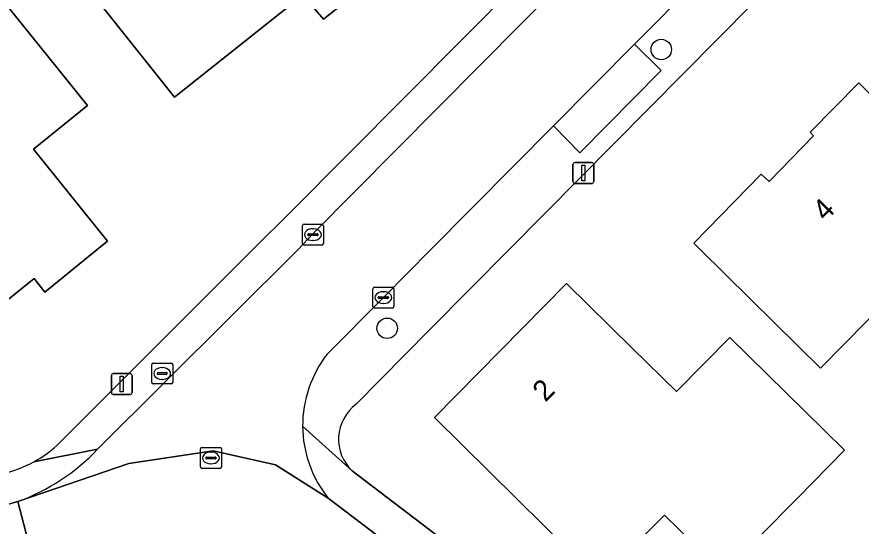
# Model space of a CAD drawing. Extents: x 159499 to 160349, y 382524 to 383273.
# Drawn here: x 159921.66 to 159961.95, y 382986.79 to 383011.11 of the extents above; entities that cross this region are included whole.
import ezdxf

# ---------------------------------------------------------------- set-up
doc = ezdxf.new("R2010")
doc.units = 0
for name, color, linetype in [('IMGEO_Boom', 7, 'Continuous'), ('IMGEO_Brandkraan', 7, 'Continuous'), ('IMGEO_Erf', 7, 'Continuous'), ('IMGEO_Kolk', 7, 'Continuous'), ('IMGEO_Lichtmast', 7, 'Continuous'), ('IMGEO_Pand', 7, 'Continuous'), ('IMGEO_Pand_nummerreeks', 7, 'Continuous'), ('IMGEO_Parkeervlak_open', 7, 'Continuous'), ('IMGEO_Rijbaan_lokaal_open', 7, 'Continuous'), ('IMGEO_Rioolput', 7, 'Continuous'), ('IMGEO_Voetpad_open', 7, 'Continuous')]:
    doc.layers.add(name, color=color, linetype=linetype)

msp = doc.modelspace()

# ---------------------------------------------------------------- linework, layer by layer
at = {"layer": 'IMGEO_Boom'}
for centre in [(159952.41, 383009.55), (159939.33, 382996.241)]:
    msp.add_circle(centre, 0.489, dxfattribs=at)
at = {"layer": 'IMGEO_Brandkraan'}
for p, q in [((159928.094, 382993.656), (159928.094, 382994.508)), ((159928.169, 382994.582), (159929.021, 382994.582)), ((159928.582, 382994.362), (159928.607, 382994.362)), ((159929.095, 382994.508), (159929.095, 382993.656)), ((159928.353, 382994.076), (159928.353, 382994.088)), ((159928.791, 382994.039), (159928.393, 382994.039)), ((159928.396, 382994.125), (159928.794, 382994.125)), ((159928.837, 382994.088), (159928.837, 382994.076)), ((159929.021, 382993.582), (159928.169, 382993.582)), ((159928.605, 382993.802), (159928.58, 382993.802))]:
    msp.add_line(p, q, dxfattribs=at)
for points in [[(159928.094, 382993.656), (159928.094, 382994.508)], [(159928.169, 382994.582), (159929.021, 382994.582)], [(159929.095, 382994.508), (159929.095, 382993.656)], [(159929.021, 382993.582), (159928.169, 382993.582)]]:
    msp.add_lwpolyline(points, dxfattribs=at)
for centre, radius, start, end in [((159928.171, 382994.506), 0.0765, 91.552, 178.448), ((159928.171, 382994.506), 0.0765, 91.552, 178.448), ((159929.019, 382994.506), 0.0765, 1.552, 88.448), ((159929.019, 382994.506), 0.0765, 1.552, 88.448), ((159928.393, 382994.085), 0.0403, 85.8775, 175.7526), ((159928.39, 382994.075), 0.0366, 178.938, 274.7102), ((159928.794, 382994.082), 0.043, 264.8664, 352.4533), ((159928.798, 382994.087), 0.0386, 1.7309, 96.639), ((159928.171, 382993.658), 0.0765, 181.552, 268.448), ((159928.171, 382993.658), 0.0765, 181.552, 268.448), ((159929.019, 382993.658), 0.0765, 271.552, 358.448), ((159929.019, 382993.658), 0.0765, 271.552, 358.448)]:
    msp.add_arc(centre, radius, start, end, dxfattribs=at)
for centre, major_axis, ratio, start_param, end_param in [((159928.581, 382994.082), (-0.387, 0.002), 0.722429, 4.712389, 7.853982), ((159928.606, 382994.082), (-0.39, 0.002), 0.717154, 1.570796, 4.712389)]:
    msp.add_ellipse(centre, major_axis=major_axis, ratio=ratio, start_param=start_param, end_param=end_param, dxfattribs=at)
at = {"layer": 'IMGEO_Erf'}
for points in [[(159923.721, 382990.801), (159932.922, 383000), (159934.742, 383001.82), (159994.392, 383061.861)], [(160000.612, 383056.034), (160000, 383055.416), (159945.155, 383000), (159941.372, 382996.178), (159937.839, 382992.604)], [(159937.661, 382989.432), (159947.551, 382981.884), (159972.788, 382962.692), (159974.862, 382962.113), (159982.324, 382962.546), (159992.571, 382963.192), (159994.756, 382964.255), (160000, 382970.621), (160005.936, 382977.853), (160024.041, 383000), (160036.566, 383015.316)]]:
    msp.add_lwpolyline(points, dxfattribs=at)
for points in [[(159934.607, 383023.679), (159937.389, 383020.178), (159940.5, 383016.264), (159939.742, 383015.645), (159940.661, 383014.477), (159936.296, 383011.004), (159935.312, 383012.158), (159934.206, 383011.278), (159929.175, 383007.274), (159926.065, 383011.19), (159923.902, 383013.912), (159927.587, 383016.839), (159926.974, 383017.613)], [(159925.022, 383006.875), (159922.445, 383004.799), (159925.983, 383000.407), (159925.485, 383000), (159922.998, 382997.968), (159922.486, 382998.616), (159916.947, 382994.156), (159912.758, 382999.359), (159910.741, 382997.735), (159908.917, 383000), (159907.417, 383001.863), (159910.206, 383004.109), (159911.576, 383002.409), (159916.297, 383006.211), (159914.908, 383007.936), (159920.524, 383012.459)], [(159965.407, 383004.45), (159967.731, 383002.163), (159965.595, 383000), (159960.002, 382994.338), (159957.827, 382996.487), (159954.269, 383000), (159953.963, 383000.302), (159957.182, 383003.594), (159957.552, 383003.245), (159959.681, 383005.434), (159959.519, 383005.605), (159961.844, 383007.958)], [(159961.16, 382990.415), (159958.888, 382988.116), (159955.382, 382984.566), (159952.57, 382987.322), (159949.454, 382984.218), (159941.58, 382991.973), (159947.894, 382998.384), (159951.029, 382995.297), (159953.143, 382993.216), (159955.69, 382995.802), (159959.253, 382992.294)]]:
    msp.add_lwpolyline(points, close=True, dxfattribs=at)
for centre, radius, start, end in [((159939.088, 382990.943), 2.078, 126.9416, 226.6347), ((159919.822, 382994.7), 5.514, 298.5803, 314.9994), ((159919.816, 382994.696), 5.513, 282.2419, 298.6572)]:
    msp.add_arc(centre, radius, start, end, dxfattribs=at)
at = {"layer": 'IMGEO_Kolk'}
for p, q in [((159935.286, 383000.286), (159935.286, 383001.138)), ((159935.361, 383001.212), (159936.213, 383001.212)), ((159936.287, 383001.138), (159936.287, 383000.286)), ((159935.545, 383000.706), (159935.545, 383000.718)), ((159935.588, 383000.755), (159935.986, 383000.755)), ((159935.774, 383000.992), (159935.799, 383000.992)), ((159936.029, 383000.718), (159936.029, 383000.706)), ((159935.983, 383000.669), (159935.585, 383000.669)), ((159935.797, 383000.432), (159935.772, 383000.432)), ((159936.213, 383000.212), (159935.361, 383000.212)), ((159938.646, 382997.28), (159938.646, 382998.132)), ((159938.721, 382998.206), (159939.573, 382998.206)), ((159939.134, 382997.986), (159939.159, 382997.986)), ((159939.647, 382998.132), (159939.647, 382997.28)), ((159938.905, 382997.7), (159938.905, 382997.712)), ((159939.343, 382997.663), (159938.945, 382997.663)), ((159938.948, 382997.749), (159939.346, 382997.749)), ((159939.389, 382997.712), (159939.389, 382997.7)), ((159939.573, 382997.206), (159938.721, 382997.206)), ((159939.157, 382997.426), (159939.132, 382997.426))]:
    msp.add_line(p, q, dxfattribs=at)
for points in [[(159935.286, 383000.286), (159935.286, 383001.138)], [(159935.361, 383001.212), (159936.213, 383001.212)], [(159936.287, 383001.138), (159936.287, 383000.286)], [(159936.213, 383000.212), (159935.361, 383000.212)], [(159938.646, 382997.28), (159938.646, 382998.132)], [(159938.721, 382998.206), (159939.573, 382998.206)], [(159939.647, 382998.132), (159939.647, 382997.28)], [(159939.573, 382997.206), (159938.721, 382997.206)]]:
    msp.add_lwpolyline(points, dxfattribs=at)
for centre, radius, start, end in [((159935.363, 383001.136), 0.0765, 91.552, 178.448), ((159935.363, 383001.136), 0.0765, 91.552, 178.448), ((159936.211, 383001.136), 0.0765, 1.552, 88.448), ((159936.211, 383001.136), 0.0765, 1.552, 88.448), ((159935.585, 383000.715), 0.0403, 85.8775, 175.7526), ((159935.582, 383000.705), 0.0366, 178.938, 274.7102), ((159935.986, 383000.712), 0.043, 264.8664, 352.4533), ((159935.99, 383000.717), 0.0386, 1.7309, 96.639), ((159935.363, 383000.288), 0.0765, 181.552, 268.448), ((159935.363, 383000.288), 0.0765, 181.552, 268.448), ((159936.211, 383000.288), 0.0765, 271.552, 358.448), ((159936.211, 383000.288), 0.0765, 271.552, 358.448), ((159938.723, 382998.13), 0.0765, 91.552, 178.448), ((159938.723, 382998.13), 0.0765, 91.552, 178.448), ((159939.571, 382998.13), 0.0765, 1.552, 88.448), ((159939.571, 382998.13), 0.0765, 1.552, 88.448), ((159938.945, 382997.709), 0.0403, 85.8775, 175.7526), ((159938.942, 382997.699), 0.0366, 178.938, 274.7102), ((159939.346, 382997.706), 0.043, 264.8664, 352.4533), ((159939.35, 382997.711), 0.0386, 1.7309, 96.639), ((159938.723, 382997.282), 0.0765, 181.552, 268.448), ((159938.723, 382997.282), 0.0765, 181.552, 268.448), ((159939.571, 382997.282), 0.0765, 271.552, 358.448), ((159939.571, 382997.282), 0.0765, 271.552, 358.448)]:
    msp.add_arc(centre, radius, start, end, dxfattribs=at)
for centre, major_axis, ratio, start_param, end_param in [((159935.773, 383000.712), (-0.387, 0.002), 0.722429, 4.712389, 7.853982), ((159935.798, 383000.712), (-0.39, 0.002), 0.717154, 1.570796, 4.712389), ((159939.133, 382997.706), (-0.387, 0.002), 0.722429, 4.712389, 7.853982), ((159939.158, 382997.706), (-0.39, 0.002), 0.717154, 1.570796, 4.712389)]:
    msp.add_ellipse(centre, major_axis=major_axis, ratio=ratio, start_param=start_param, end_param=end_param, dxfattribs=at)
at = {"layer": 'IMGEO_Lichtmast'}
for p, q in [((159948.194, 383003.254), (159948.194, 383004.054)), ((159948.194, 383004.054), (159948.194, 383003.254)), ((159948.294, 383004.154), (159949.084, 383004.154)), ((159949.084, 383004.154), (159948.294, 383004.154)), ((159949.184, 383004.054), (159949.184, 383003.254)), ((159949.184, 383003.254), (159949.184, 383004.054)), ((159949.084, 383003.154), (159948.294, 383003.154)), ((159948.294, 383003.154), (159949.084, 383003.154)), ((159926.167, 382993.181), (159926.167, 382993.981)), ((159926.167, 382993.981), (159926.167, 382993.181)), ((159926.267, 382994.081), (159927.057, 382994.081)), ((159927.057, 382994.081), (159926.267, 382994.081)), ((159927.157, 382993.981), (159927.157, 382993.181)), ((159927.157, 382993.181), (159927.157, 382993.981)), ((159927.057, 382993.081), (159926.267, 382993.081)), ((159926.267, 382993.081), (159927.057, 382993.081))]:
    msp.add_line(p, q, dxfattribs=at)
for points in [[(159948.614, 383004.029), (159948.764, 383004.029), (159948.764, 383003.279), (159948.614, 383003.279), (159948.614, 383004.029)], [(159926.587, 382993.956), (159926.737, 382993.956), (159926.737, 382993.206), (159926.587, 382993.206), (159926.587, 382993.956)]]:
    msp.add_lwpolyline(points, dxfattribs=at)
for centre, start, end in [((159948.294, 383004.054), 90, 180), ((159948.294, 383004.054), 90, 180), ((159949.084, 383004.054), 0, 90), ((159949.084, 383004.054), 360, 90), ((159948.294, 383003.254), 180, 270), ((159948.294, 383003.254), 180, 270), ((159949.084, 383003.254), 270, 0), ((159949.084, 383003.254), 270, 0), ((159926.267, 382993.981), 90, 180), ((159926.267, 382993.981), 90, 180), ((159927.057, 382993.981), 0, 90), ((159927.057, 382993.981), 360, 90), ((159926.267, 382993.181), 180, 270), ((159926.267, 382993.181), 180, 270), ((159927.057, 382993.181), 270, 0), ((159927.057, 382993.181), 270, 0)]:
    msp.add_arc(centre, 0.1, start, end, dxfattribs=at)
at = {"layer": 'IMGEO_Pand'}
for points in [[(159937.389, 383020.178), (159934.607, 383023.679), (159926.974, 383017.613), (159927.587, 383016.839), (159923.902, 383013.912), (159926.065, 383011.19), (159929.175, 383007.274), (159934.206, 383011.278), (159935.312, 383012.158), (159936.296, 383011.004), (159940.661, 383014.477), (159939.742, 383015.645), (159940.5, 383016.264)], [(159922.445, 383004.799), (159925.022, 383006.875), (159920.524, 383012.459), (159914.908, 383007.936), (159916.297, 383006.211), (159911.576, 383002.409), (159910.206, 383004.109), (159907.417, 383001.863), (159908.917, 383000), (159910.741, 382997.735), (159912.758, 382999.359), (159916.947, 382994.156), (159922.486, 382998.616), (159922.998, 382997.968), (159925.485, 383000), (159925.983, 383000.407)], [(159965.407, 383004.45), (159961.844, 383007.958), (159959.519, 383005.605), (159959.681, 383005.434), (159957.552, 383003.245), (159957.182, 383003.594), (159953.963, 383000.302), (159954.269, 383000), (159957.827, 382996.487), (159960.002, 382994.338), (159965.595, 383000), (159967.731, 383002.163)], [(159959.253, 382992.294), (159955.69, 382995.802), (159953.143, 382993.216), (159951.029, 382995.297), (159947.894, 382998.384), (159941.58, 382991.973), (159949.454, 382984.218), (159952.57, 382987.322), (159955.382, 382984.566), (159958.888, 382988.116), (159961.16, 382990.415)]]:
    msp.add_lwpolyline(points, close=True, dxfattribs=at)
at = {"layer": 'IMGEO_Parkeervlak_open'}
msp.add_lwpolyline([(159951.133, 383009.814), (159947.26, 383005.903), (159948.518, 383004.622), (159952.406, 383008.551)], close=True, dxfattribs=at)
at = {"layer": 'IMGEO_Rijbaan_lokaal_open'}
for points in [[(159995.495, 383061.001), (159994.392, 383061.861), (159934.742, 383001.82), (159932.922, 383000), (159923.721, 382990.801)], [(159922.46, 382989.858), (159925.512, 382990.469), (159935.074, 383000), (159935.774, 383000.752), (159995.495, 383061.001)], [(159995.495, 383061.001), (159935.774, 383000.752), (159935.074, 383000), (159925.512, 382990.469)], [(159936.469, 382995.009), (159939.149, 382997.71), (159941.416, 383000), (159947.26, 383005.903), (159951.133, 383009.814), (159969.218, 383028.009)], [(159946.588, 382980.466), (159936.514, 382988.127), (159934.007, 382989.715), (159931.031, 382990.397), (159927.002, 382989.777), (159921.709, 382987.969), (159922.855, 382983.571), (159928.804, 382985.122)], [(159921.709, 382987.969), (159927.002, 382989.777), (159931.031, 382990.397), (159934.007, 382989.715), (159936.514, 382988.127)], [(159925.512, 382990.469), (159922.46, 382989.858)], [(159889.904, 382979.618), (159916.332, 382986.539), (159919.044, 382987.249), (159920.492, 382987.628), (159921.709, 382987.969)]]:
    msp.add_lwpolyline(points, dxfattribs=at)
msp.add_lwpolyline([(159919.044, 382987.249), (159920.184, 382982.875), (159922.855, 382983.571), (159921.709, 382987.969), (159920.492, 382987.628)], close=True, dxfattribs=at)
for centre, radius, start, end in [((159940.844, 382991.596), 5.549, 142.037, 180.3671), ((159940.85, 382991.6), 5.555, 180.4087, 218.6895), ((159919.822, 382994.7), 5.514, 298.5803, 314.9994), ((159918.308, 382997.285), 9.917, 290.0551, 316.5848), ((159918.308, 382997.285), 9.917, 290.0551, 316.5848), ((159919.816, 382994.696), 5.513, 282.2419, 298.6572)]:
    msp.add_arc(centre, radius, start, end, dxfattribs=at)
at = {"layer": 'IMGEO_Rioolput'}
for p, q in [((159930.42, 382989.625), (159930.42, 382990.477)), ((159930.495, 382990.551), (159931.347, 382990.551)), ((159930.908, 382990.331), (159930.933, 382990.331)), ((159931.421, 382990.477), (159931.421, 382989.625)), ((159930.679, 382990.045), (159930.679, 382990.057)), ((159931.117, 382990.008), (159930.719, 382990.008)), ((159930.722, 382990.094), (159931.12, 382990.094)), ((159931.163, 382990.057), (159931.163, 382990.045)), ((159931.347, 382989.551), (159930.495, 382989.551)), ((159930.931, 382989.771), (159930.906, 382989.771))]:
    msp.add_line(p, q, dxfattribs=at)
for points in [[(159930.42, 382989.625), (159930.42, 382990.477)], [(159930.495, 382990.551), (159931.347, 382990.551)], [(159931.421, 382990.477), (159931.421, 382989.625)], [(159931.347, 382989.551), (159930.495, 382989.551)]]:
    msp.add_lwpolyline(points, dxfattribs=at)
for centre, radius, start, end in [((159930.497, 382990.475), 0.0765, 91.552, 178.448), ((159930.497, 382990.475), 0.0765, 91.552, 178.448), ((159931.345, 382990.475), 0.0765, 1.552, 88.448), ((159931.345, 382990.475), 0.0765, 1.552, 88.448), ((159930.719, 382990.054), 0.0403, 85.8775, 175.7526), ((159930.716, 382990.044), 0.0366, 178.938, 274.7102), ((159931.12, 382990.051), 0.043, 264.8664, 352.4533), ((159931.124, 382990.056), 0.0386, 1.7309, 96.639), ((159930.497, 382989.627), 0.0765, 181.552, 268.448), ((159930.497, 382989.627), 0.0765, 181.552, 268.448), ((159931.345, 382989.627), 0.0765, 271.552, 358.448), ((159931.345, 382989.627), 0.0765, 271.552, 358.448)]:
    msp.add_arc(centre, radius, start, end, dxfattribs=at)
for centre, major_axis, ratio, start_param, end_param in [((159930.907, 382990.051), (-0.387, 0.002), 0.722429, 4.712389, 7.853982), ((159930.932, 382990.051), (-0.39, 0.002), 0.717154, 1.570796, 4.712389)]:
    msp.add_ellipse(centre, major_axis=major_axis, ratio=ratio, start_param=start_param, end_param=end_param, dxfattribs=at)
at = {"layer": 'IMGEO_Voetpad_open'}
for points in [[(160000, 383055.416), (160000.612, 383056.034), (159998.515, 383057.675), (159995.318, 383054.41), (159996.578, 383053.144), (159988.858, 383045.317), (159987.584, 383046.582), (159972.715, 383031.539), (159973.983, 383030.267), (159970.468, 383026.739), (159969.218, 383028.009), (159951.133, 383009.814), (159952.406, 383008.551), (159948.518, 383004.622), (159947.26, 383005.903), (159941.416, 383000), (159939.149, 382997.71), (159936.469, 382995.009)], [(159937.839, 382992.604), (159941.372, 382996.178), (159945.155, 383000), (160000, 383055.416)], [(159947.551, 382981.884), (159937.661, 382989.432), (159935.295, 382991.56)], [(159935.295, 382991.56), (159937.661, 382989.432)], [(159936.514, 382988.127), (159946.588, 382980.466), (159971.819, 382961.325)]]:
    msp.add_lwpolyline(points, dxfattribs=at)
for centre, radius, start, end in [((159940.844, 382991.596), 5.549, 142.037, 180.3671), ((159939.088, 382990.943), 2.078, 126.9416, 226.6347), ((159940.85, 382991.6), 5.555, 180.4087, 218.6895)]:
    msp.add_arc(centre, radius, start, end, dxfattribs=at)

# ---------------------------------------------------------------- texts
at = {"layer": 'IMGEO_Pand_nummerreeks'}
for s, rotation, p in [('4', 45.7961, (159960.247, 383001.311)), ('2', 45.4367, (159946.879, 382992.68))]:
    msp.add_text(s, height=1, rotation=rotation, dxfattribs=at).set_placement(p)

doc.saveas('drawing.dxf')
